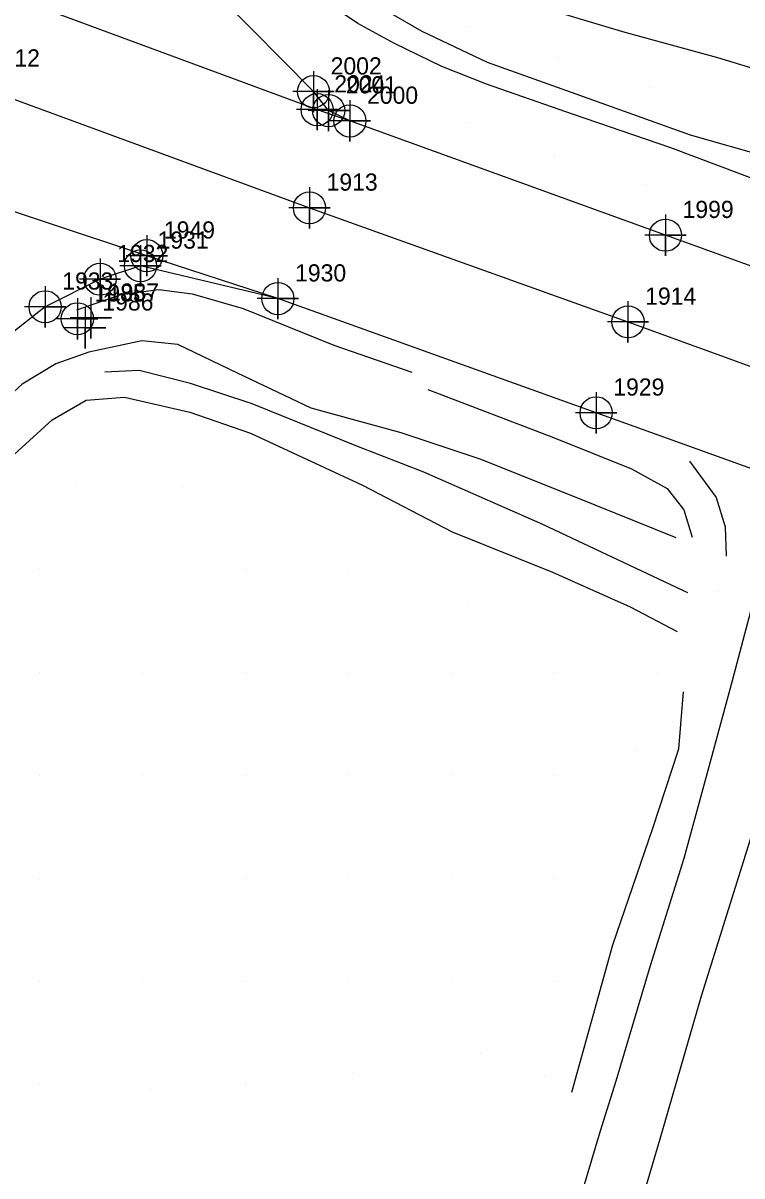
# Model space of a CAD drawing. Extents: x 1497074 to 1501343, y 481943 to 486114.
# Drawn here: x 1499938.2 to 1500042.9, y 482583.9 to 482751.7 of the extents above; entities that cross this region are included whole.
import ezdxf

# ---------------------------------------------------------------- set-up
doc = ezdxf.new("R2010")
doc.units = 0
for name, color, linetype in [('Exist DTM Breakline', 7, 'Continuous'), ('Exist DTM Breakline Cogo Number', 7, 'Continuous'), ('Exist DTM Breakline Cogo Point CELL', 7, 'Continuous'), ('Exist DTM Crownline', 7, 'Continuous'), ('Exist DTM Crownline Cogo Number', 7, 'Continuous'), ('Exist DTM Crownline Cogo Point CELL', 7, 'Continuous'), ('Exist DTM Regular Point CELL', 7, 'Continuous'), ('Exist DTM Spot Elevation CELL', 7, 'Continuous'), ('Exist DTM Spot Elevation Cogo Number', 7, 'Continuous'), ('Exist Roads EOP', 7, 'Continuous'), ('Exist Roads EOP Cogo Number', 7, 'Continuous'), ('Exist Roads EOP Cogo Point CELL', 7, 'Continuous'), ('Exist Structure Minor Pipes RCP 15 Inch Cogo Number', 7, 'Continuous'), ('PH Exist DTM Breakline', 7, 'Continuous'), ('PH Exist DTM Point', 7, 'Continuous')]:
    doc.layers.add(name, color=color, linetype=linetype)

msp = doc.modelspace()

# ---------------------------------------------------------------- linework, layer by layer
at = {"layer": 'Exist DTM Breakline'}
for points in [[(1499874.11, 482778.69), (1499877.29, 482777.32), (1499932.32, 482757.09), (1499980.99, 482739.06), (1499985.76, 482737.42)], [(1499975.28, 482711.55), (1499956.18, 482717.8), (1499926.19, 482727.72), (1499892.88, 482740), (1499879.42, 482746.57)]]:
    msp.add_lwpolyline(points, dxfattribs=at)
at = {"layer": 'Exist DTM Breakline Cogo Point CELL'}
for points in [[(1499980.99, 482742.06), (1499980.99, 482736.06), (1499980.99, 482739.06), (1499983.99, 482739.06), (1499977.99, 482739.06)], [(1499956.18, 482720.8), (1499956.18, 482714.8), (1499956.18, 482717.8), (1499959.18, 482717.8), (1499953.18, 482717.8)]]:
    msp.add_lwpolyline(points, dxfattribs=at)
for centre in [(1499980.99, 482739.06), (1499956.18, 482717.8)]:
    msp.add_circle(centre, 2.34, dxfattribs=at)
at = {"layer": 'Exist DTM Crownline'}
msp.add_lwpolyline([(1499395.36, 482985.02), (1499443.87, 482960.81), (1499493.08, 482936.36), (1499540.5, 482912.88), (1499586.46, 482890.36), (1499633.9, 482867.41), (1499680.88, 482845.25), (1499726.12, 482824.18), (1499773.19, 482803.77), (1499819.04, 482785.34), (1499906.6, 482751.56), (1499930.69, 482742.84), (1499979.87, 482724.77), (1500026.26, 482708.17), (1500077.15, 482689.67), (1500127.52, 482671.55), (1500177.68, 482653.78), (1500231.5, 482634.52), (1500279.65, 482617.19), (1500328.73, 482599.71), (1500369.66, 482584.94)], dxfattribs=at)
at = {"layer": 'Exist DTM Crownline Cogo Point CELL'}
for points in [[(1499979.87, 482727.77), (1499979.87, 482721.77), (1499979.87, 482724.77), (1499982.87, 482724.77), (1499976.87, 482724.77)], [(1500026.26, 482711.17), (1500026.26, 482705.17), (1500026.26, 482708.17), (1500029.26, 482708.17), (1500023.26, 482708.17)]]:
    msp.add_lwpolyline(points, dxfattribs=at)
for centre in [(1499979.87, 482724.77), (1500026.26, 482708.17)]:
    msp.add_circle(centre, 2.34, dxfattribs=at)
at = {"layer": 'Exist DTM Regular Point CELL'}
msp.add_lwpolyline([(1499946.08, 482711.62), (1499946.08, 482705.62), (1499946.08, 482708.62), (1499949.08, 482708.62), (1499943.08, 482708.62)], dxfattribs=at)
msp.add_circle((1499946.08, 482708.62), 2.34, dxfattribs=at)
at = {"layer": 'Exist DTM Spot Elevation CELL'}
for points in [[(1499948.03, 482711.77), (1499948.03, 482705.77), (1499948.03, 482708.77), (1499951.03, 482708.77), (1499945.03, 482708.77)], [(1499947.22, 482710.31), (1499947.22, 482704.31), (1499947.22, 482707.31), (1499950.22, 482707.31), (1499944.22, 482707.31)]]:
    msp.add_lwpolyline(points, dxfattribs=at)
at = {"layer": 'Exist Roads EOP'}
for points in [[(1500333.95, 482612.22), (1500284.36, 482629.66), (1500236.85, 482646.79), (1500185.72, 482665.19), (1500183.6, 482666.66), (1500153.81, 482677.07), (1500131.68, 482684.8), (1500082.43, 482702.46), (1500031.71, 482720.78), (1499985.76, 482737.42), (1499982.67, 482738.92), (1499980.46, 482741.68), (1499966.94, 482755.42), (1499959.88, 482766), (1499955.46, 482776.15), (1499952.81, 482784.59), (1499951.94, 482792.64), (1499951.08, 482814.55), (1499953.05, 482864.42), (1499954.76, 482888.25), (1499956.67, 482913.59), (1499960.45, 482961.47), (1499964.69, 483010.66), (1499969.1, 483061.5)], [(1500364.14, 482572.31), (1500324.1, 482586.71), (1500274.47, 482604.24), (1500226.4, 482621.51), (1500172.89, 482640.65), (1500123.05, 482658.39), (1500072.51, 482676.64), (1500021.62, 482694.94), (1499975.28, 482711.55), (1499955.26, 482716.33), (1499949.38, 482714.38), (1499941.38, 482710.37), (1499928.12, 482699.94), (1499921.66, 482694.39), (1499904.23, 482677.62), (1499903.33, 482678.08), (1499900.77, 482675.86), (1499864.51, 482643.53), (1499854.11, 482635.15), (1499853.12, 482633.84), (1499832.56, 482616.27)]]:
    msp.add_lwpolyline(points, dxfattribs=at)
at = {"layer": 'Exist Roads EOP Cogo Point CELL'}
for points in [[(1499980.46, 482744.68), (1499980.46, 482738.68), (1499980.46, 482741.68), (1499983.46, 482741.68), (1499977.46, 482741.68)], [(1499982.67, 482741.92), (1499982.67, 482735.92), (1499982.67, 482738.92), (1499985.67, 482738.92), (1499979.67, 482738.92)], [(1499985.76, 482740.42), (1499985.76, 482734.42), (1499985.76, 482737.42), (1499988.76, 482737.42), (1499982.76, 482737.42)], [(1500031.71, 482723.78), (1500031.71, 482717.78), (1500031.71, 482720.78), (1500034.71, 482720.78), (1500028.71, 482720.78)], [(1499955.26, 482719.33), (1499955.26, 482713.33), (1499955.26, 482716.33), (1499958.26, 482716.33), (1499952.26, 482716.33)], [(1499949.38, 482717.38), (1499949.38, 482711.38), (1499949.38, 482714.38), (1499952.38, 482714.38), (1499946.38, 482714.38)], [(1499975.28, 482714.55), (1499975.28, 482708.55), (1499975.28, 482711.55), (1499978.28, 482711.55), (1499972.28, 482711.55)], [(1499941.38, 482713.37), (1499941.38, 482707.37), (1499941.38, 482710.37), (1499944.38, 482710.37), (1499938.38, 482710.37)], [(1500021.62, 482697.94), (1500021.62, 482691.94), (1500021.62, 482694.94), (1500024.62, 482694.94), (1500018.62, 482694.94)]]:
    msp.add_lwpolyline(points, dxfattribs=at)
for centre in [(1499980.46, 482741.68), (1499982.67, 482738.92), (1499985.76, 482737.42), (1500031.71, 482720.78), (1499955.26, 482716.33), (1499949.38, 482714.38), (1499941.38, 482710.37), (1499975.28, 482711.55), (1500021.62, 482694.94)]:
    msp.add_circle(centre, 2.34, dxfattribs=at)
at = {"layer": 'PH Exist DTM Breakline'}
for points in [[(1500049.61, 482727.07), (1500032.52, 482733.51), (1500018.32, 482738.36), (1500005.64, 482742.78), (1499999.14, 482745.35), (1499992.27, 482748.68), (1499986.92, 482751.59), (1499980.93, 482755.7), (1499976.47, 482759.38), (1499972.71, 482764.17), (1499968.49, 482770.23), (1499964.61, 482775.61), (1499961.94, 482780.22), (1499959.62, 482785.96), (1499958.96, 482792.51), (1499957.92, 482800.05), (1499957.6, 482808.33), (1499957.64, 482818.57), (1499958.37, 482832.79), (1499958.84, 482850.58), (1499959.97, 482864.61), (1499960.87, 482872.8), (1499962.42, 482877.99)], [(1500059.85, 482727.22), (1500046.97, 482732.03), (1500035.37, 482735.36), (1500018.05, 482741.55), (1500005.79, 482745.94), (1499996.27, 482750.43), (1499987.81, 482755.4), (1499983.94, 482758.51), (1499978.57, 482763.76), (1499972.83, 482770.55), (1499969.81, 482775.83), (1499966.13, 482782.17), (1499963.82, 482788.82), (1499962.77, 482797.05), (1499961.41, 482805.37), (1499960.18, 482813.7), (1499960.23, 482825.78), (1499961.44, 482834.59), (1499962.9, 482847.56), (1499963.48, 482858.93), (1499963.58, 482869.58)], [(1500165.55, 482702.94), (1500144, 482711.8), (1500126.34, 482718.03), (1500107.34, 482725.02), (1500095.13, 482729.09), (1500084.25, 482732.71), (1500070.76, 482737.07), (1500054.95, 482741.87), (1500039.36, 482746.62), (1500025.84, 482750.31), (1500013.48, 482753.99), (1500002.08, 482758.45), (1499994.63, 482762.27), (1499988.56, 482766.23), (1499982.91, 482771.39), (1499977.67, 482778.2), (1499973.43, 482783.35), (1499969.99, 482788.81), (1499967.49, 482795.52), (1499967.47, 482803.43), (1499967.38, 482811.3)], [(1499946, 482709.94), (1499952.43, 482712.15), (1499957.93, 482712.88), (1499962.79, 482712.23), (1499970.24, 482710.1), (1499983.4, 482704.77), (1499994.76, 482700.84)], [(1499955.48, 482705.41), (1499947.76, 482703.74), (1499942.92, 482702.04), (1499938.04, 482699.12), (1499931.2, 482692.86), (1499923.36, 482686.69), (1499917.39, 482681.28), (1499911.54, 482677.96), (1499904.87, 482673.08), (1499895, 482665.37), (1499886.3, 482657.82), (1499878.55, 482651.55), (1499870.97, 482644.65), (1499866.99, 482640.02)], [(1500033.27, 482676.73), (1500018.48, 482682.68), (1500004.73, 482688.19), (1499993.25, 482692.02), (1499980.14, 482695.59), (1499969.41, 482700.71), (1499960.72, 482704.88), (1499955.48, 482705.41)], [(1500034.99, 482668.72), (1500013.86, 482678.67), (1499996.54, 482686.29), (1499986.75, 482690.07), (1499971.55, 482696.24), (1499962.54, 482699.21), (1499955.06, 482701.1), (1499950.08, 482700.86)], [(1499876.52, 482634.54), (1499875.96, 482640.81), (1499878.42, 482645.32), (1499885.46, 482651.27), (1499897.65, 482659.96), (1499910.09, 482669.26), (1499921.97, 482676.84), (1499929.21, 482682.28), (1499935.82, 482687.91), (1499942.39, 482693.91), (1499947.38, 482696.79), (1499952.93, 482697.21), (1499962.43, 482695.02), (1499971.27, 482691.96), (1499987.6, 482684.42), (1500000.64, 482677.62), (1500015.27, 482671.74), (1500026.57, 482666.68), (1500033.41, 482663.12)], [(1499997.09, 482698.33), (1500015.42, 482691.34), (1500026.78, 482686.79), (1500031.98, 482683.94), (1500034.38, 482680.8), (1500035.59, 482676.82)], [(1500035.22, 482687.88), (1500039.1, 482682.62), (1500040.42, 482678.34), (1500040.57, 482674.05)], [(1499965.28, 482460.88), (1499979.46, 482481.45), (1499988.73, 482495.36), (1500001.22, 482515.48), (1500009.56, 482529.25), (1500013.37, 482536.47), (1500016.14, 482543.05), (1500020, 482554.83), (1500025.24, 482569.83), (1500030.95, 482589.27), (1500036.97, 482610.07), (1500044.41, 482633.78), (1500049.21, 482652.36), (1500051.93, 482661.38), (1500054.21, 482666.17), (1500056.51, 482669.78), (1500060.21, 482673.56), (1500065.24, 482676.56), (1500069.26, 482677.48)], [(1500044.55, 482667.66), (1500041.41, 482655.93), (1500038.16, 482643.95), (1500034.38, 482630.05), (1500029.47, 482614.44), (1500024.49, 482597.67), (1500022.15, 482590.21), (1500017.14, 482573.42)], [(1500018.07, 482596.03), (1500024.04, 482617.51), (1500029.86, 482634.46), (1500033.67, 482646.03), (1500034.33, 482654.32)]]:
    msp.add_lwpolyline(points, dxfattribs=at)
at = {"layer": 'PH Exist DTM Point'}
for p, q in [((1500002.67, 482751.18), (1500002.67, 482751.18)), ((1500016.06, 482746.67), (1500016.06, 482746.67)), ((1499986.71, 482744.25), (1499986.71, 482744.25)), ((1500029.47, 482742.25), (1500029.47, 482742.25)), ((1500003.2, 482737.15), (1500003.2, 482737.15)), ((1500015.51, 482732.21), (1500015.51, 482732.21)), ((1500028.82, 482728.18), (1500028.82, 482728.18)), ((1499945.95, 482684.22), (1499945.95, 482684.22)), ((1499961.44, 482684.07), (1499961.44, 482684.07)), ((1499974.65, 482681.92), (1499974.65, 482681.92)), ((1499940.5, 482672.19), (1499940.5, 482672.19)), ((1499955.5, 482672.19), (1499955.5, 482672.19)), ((1499970.5, 482672.19), (1499970.5, 482672.19)), ((1499985.5, 482672.19), (1499985.5, 482672.19)), ((1500039.28, 482668.89), (1500039.28, 482668.89)), ((1500002.88, 482667.53), (1500002.88, 482667.53)), ((1499940.5, 482657.19), (1499940.5, 482657.19)), ((1499955.5, 482657.19), (1499955.5, 482657.19)), ((1499970.5, 482657.19), (1499970.5, 482657.19)), ((1499985.5, 482657.19), (1499985.5, 482657.19)), ((1500000.5, 482657.19), (1500000.5, 482657.19)), ((1500015.5, 482657.19), (1500015.5, 482657.19)), ((1500030.5, 482657.19), (1500030.5, 482657.19)), ((1500027.29, 482645.7), (1500027.29, 482645.7)), ((1499940.5, 482642.19), (1499940.5, 482642.19)), ((1499955.5, 482642.19), (1499955.5, 482642.19)), ((1499970.5, 482642.19), (1499970.5, 482642.19)), ((1499985.5, 482642.19), (1499985.5, 482642.19)), ((1500000.5, 482642.19), (1500000.5, 482642.19)), ((1500015.5, 482642.19), (1500015.5, 482642.19)), ((1499940.5, 482627.19), (1499940.5, 482627.19)), ((1499955.5, 482627.19), (1499955.5, 482627.19)), ((1499970.5, 482627.19), (1499970.5, 482627.19)), ((1499985.5, 482627.19), (1499985.5, 482627.19)), ((1500000.5, 482627.19), (1500000.5, 482627.19)), ((1500015.5, 482627.19), (1500015.5, 482627.19)), ((1499940.5, 482612.19), (1499940.5, 482612.19)), ((1499955.5, 482612.19), (1499955.5, 482612.19)), ((1499970.5, 482612.19), (1499970.5, 482612.19)), ((1499985.5, 482612.19), (1499985.5, 482612.19)), ((1500000.5, 482612.19), (1500000.5, 482612.19)), ((1500015.5, 482612.19), (1500015.5, 482612.19)), ((1500004.85, 482601.72), (1500004.85, 482601.72)), ((1499986.13, 482598.71), (1499986.13, 482598.71)), ((1500014.04, 482598.3), (1500014.04, 482598.3)), ((1499940.5, 482597.19), (1499940.5, 482597.19)), ((1499956.75, 482596.51), (1499956.75, 482596.51)), ((1499970.5, 482597.19), (1499970.5, 482597.19))]:
    msp.add_line(p, q, dxfattribs=at)

# ---------------------------------------------------------------- texts
at = {"layer": 'Exist DTM Breakline Cogo Number'}
for s, p in [('2024', (1499983.49, 482741.57)), ('1949', (1499958.68, 482720.3))]:
    msp.add_text(s, height=2.5, dxfattribs=at).set_placement(p)
at = {"layer": 'Exist DTM Crownline Cogo Number'}
for s, p in [('1912', (1499933.19, 482745.34)), ('1913', (1499982.37, 482727.27)), ('1914', (1500028.76, 482710.67))]:
    msp.add_text(s, height=2.5, dxfattribs=at).set_placement(p)
at = {"layer": 'Exist DTM Spot Elevation Cogo Number'}
for s, p in [('1986', (1499949.72, 482709.82)), ('1987', (1499950.53, 482711.27))]:
    msp.add_text(s, height=2.5, dxfattribs=at).set_placement(p)
at = {"layer": 'Exist Roads EOP Cogo Number'}
for s, p in [('2002', (1499982.96, 482744.18)), ('2001', (1499985.17, 482741.42)), ('2000', (1499988.26, 482739.92)), ('1999', (1500034.21, 482723.29)), ('1931', (1499957.76, 482718.83)), ('1932', (1499951.88, 482716.88)), ('1930', (1499977.78, 482714.05)), ('1933', (1499943.88, 482712.87)), ('1929', (1500024.12, 482697.44))]:
    msp.add_text(s, height=2.5, dxfattribs=at).set_placement(p)
at = {"layer": 'Exist Structure Minor Pipes RCP 15 Inch Cogo Number'}
msp.add_text('1985', height=2.5, dxfattribs=at).set_placement((1499948.58, 482711.12))

doc.saveas('drawing.dxf')
